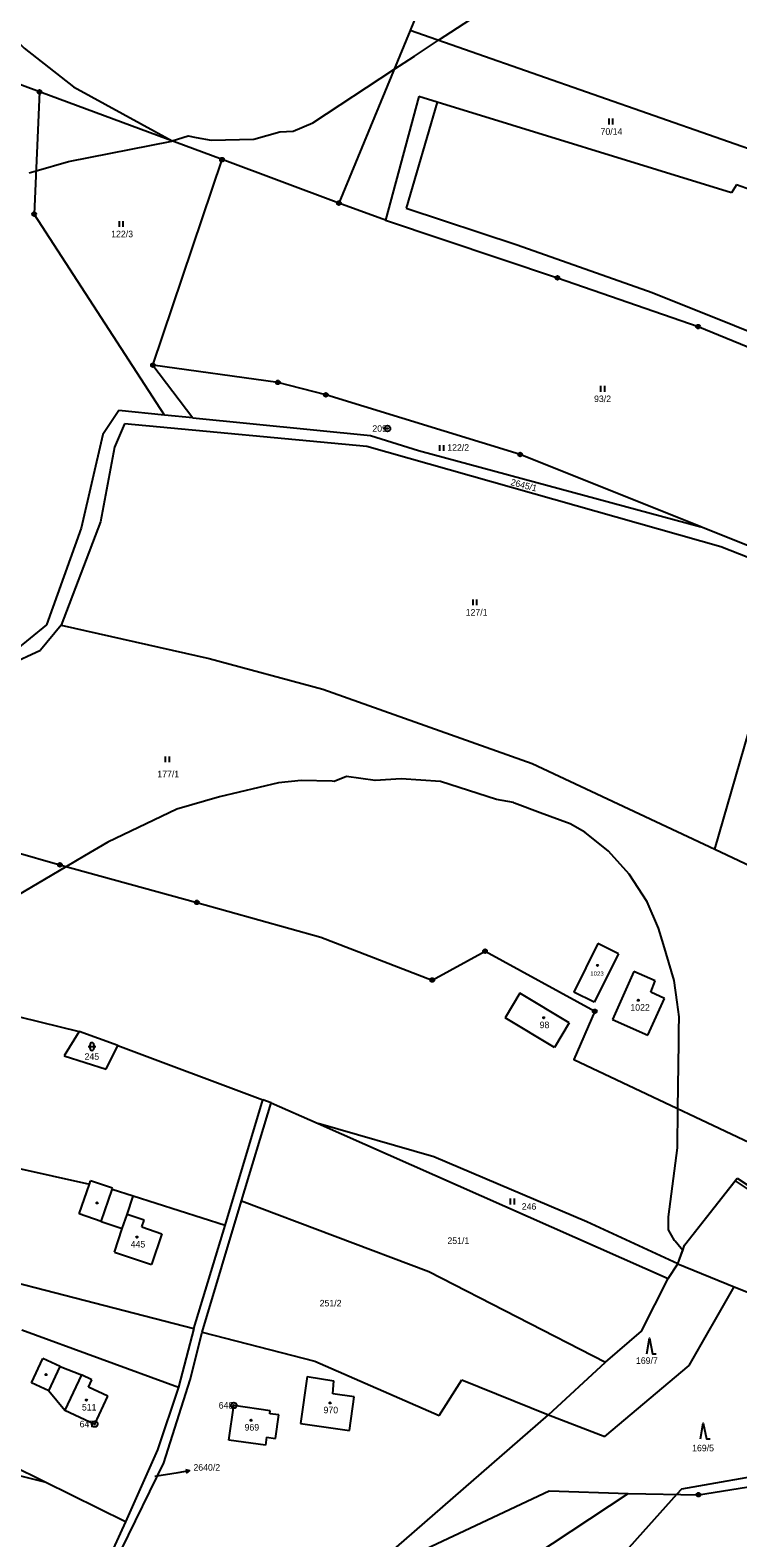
# Model space of a CAD drawing. Extents: x -439246 to -433691, y -1130252 to -1121148.
# Drawn here: x -436927.9 to -436743.8, y -1123470.7 to -1123078.7 of the extents above; entities that cross this region are included whole.
import ezdxf

# ---------------------------------------------------------------- set-up
doc = ezdxf.new("R2010")
doc.units = 0
for name, color, linetype in [('Vrstva 1', 7, 'Continuous'), ('Vrstva 16', 7, 'Continuous'), ('Vrstva 17', 7, 'Continuous'), ('Vrstva 18', 7, 'Continuous'), ('Vrstva 19', 7, 'Continuous'), ('Vrstva 24', 7, 'Continuous'), ('Vrstva 25', 7, 'Continuous'), ('Vrstva 3', 7, 'Continuous'), ('Vrstva 37', 7, 'Continuous'), ('Vrstva 4', 7, 'Continuous'), ('Vrstva 52', 7, 'Continuous'), ('Vrstva 6', 7, 'Continuous')]:
    doc.layers.add(name, color=color, linetype=linetype)

msp = doc.modelspace()

# ---------------------------------------------------------------- linework, layer by layer
at = {"layer": 'Vrstva 1'}
for points in [[(-436810.31, -1123032.75), (-436829.05, -1123078.73)], [(-436829.05, -1123078.73), (-436847.59, -1123123.65)], [(-436733.8, -1123112.07), (-436829.05, -1123078.73)], [(-436925.51, -1123094.74), (-436933.66, -1123091.71)], [(-436925.51, -1123094.74), (-436926.9, -1123126.51)], [(-436878.01, -1123112.36), (-436925.51, -1123094.74)], [(-436826.78, -1123095.9), (-436835.48, -1123128.12)], [(-436821.98, -1123097.39), (-436826.78, -1123095.9)], [(-436821.98, -1123097.39), (-436830.08, -1123125.01)], [(-436745.45, -1123121.02), (-436821.98, -1123097.39)], [(-436895.98, -1123165.79), (-436878.01, -1123112.36)], [(-436847.59, -1123123.65), (-436878.01, -1123112.36)], [(-436744.16, -1123118.89), (-436745.45, -1123121.02)], [(-436740.21, -1123120.26), (-436744.16, -1123118.89)], [(-436835.48, -1123128.12), (-436847.59, -1123123.65)], [(-436893, -1123178.76), (-436926.9, -1123126.51)], [(-436835.48, -1123128.12), (-436790.69, -1123143.08)], [(-436830.08, -1123125.01), (-436801.2, -1123134.52)], [(-436801.2, -1123134.52), (-436766.07, -1123146.93)], [(-436790.69, -1123143.08), (-436754.11, -1123155.77)], [(-436766.07, -1123146.93), (-436659.81, -1123189.46)], [(-436754.11, -1123155.77), (-436701.78, -1123177.12)], [(-436863.47, -1123170.27), (-436895.98, -1123165.79)], [(-436895.98, -1123165.79), (-436885.62, -1123179.5)], [(-436850.97, -1123173.5), (-436863.47, -1123170.27)], [(-436800.41, -1123189.03), (-436850.97, -1123173.5)], [(-436904.83, -1123177.57), (-436909.03, -1123183.85)], [(-436893, -1123178.76), (-436904.83, -1123177.57)], [(-436885.62, -1123179.5), (-436893, -1123178.76)], [(-436903.42, -1123181.08), (-436905.98, -1123187.14)], [(-436840.31, -1123186.93), (-436903.42, -1123181.08)], [(-436885.62, -1123179.5), (-436839.33, -1123184.13)], [(-436909.03, -1123183.85), (-436914.62, -1123208.18)], [(-436905.98, -1123187.14), (-436909.59, -1123206.56)], [(-436748.22, -1123213.03), (-436840.31, -1123186.93)], [(-436839.33, -1123184.13), (-436826.85, -1123187.99)], [(-436826.85, -1123187.99), (-436753.36, -1123207.87)], [(-436753.36, -1123207.87), (-436800.41, -1123189.03)], [(-436909.59, -1123206.56), (-436919.9, -1123233.45)], [(-436914.62, -1123208.18), (-436923.71, -1123233.29)], [(-436728.94, -1123217.65), (-436753.36, -1123207.87)], [(-437011.55, -1123212.8), (-436944.41, -1123288.82), (-436920.19, -1123295.72), (-436884.55, -1123305.49), (-436852.33, -1123314.53), (-436823.29, -1123325.68), (-436809.56, -1123318.17), (-436781.01, -1123333.81), (-436786.43, -1123346.31), (-436728.08, -1123373.94)], [(-436729.22, -1123220.51), (-436748.22, -1123213.03)], [(-436749.78, -1123291.67), (-436730.02, -1123223.3)], [(-436923.71, -1123233.29), (-436932.19, -1123240.23)], [(-436919.9, -1123233.45), (-436925.27, -1123239.89)], [(-436919.9, -1123233.45), (-436881.36, -1123242.1)], [(-436933.51, -1123243.69), (-436925.27, -1123239.89)], [(-436881.36, -1123242.1), (-436851.8, -1123250.07)], [(-436851.8, -1123250.07), (-436797.31, -1123269.38)], [(-436797.31, -1123269.38), (-436749.78, -1123291.67)], [(-436749.78, -1123291.67), (-436729.35, -1123301.25)], [(-436780.21, -1123316.18), (-436786.49, -1123328.81)], [(-436774.84, -1123318.85), (-436780.21, -1123316.18)], [(-436774.84, -1123318.85), (-436781.12, -1123331.48)], [(-436770.81, -1123323.45), (-436776.37, -1123335.97)], [(-436765.29, -1123325.9), (-436770.81, -1123323.45)], [(-436966.8, -1123326.44), (-436915.19, -1123339.05)], [(-436766.42, -1123328.81), (-436765.29, -1123325.9)], [(-436800.48, -1123329.11), (-436804.35, -1123335.53)], [(-436787.63, -1123336.84), (-436800.48, -1123329.11)], [(-436781.12, -1123331.48), (-436786.49, -1123328.81)], [(-436767.23, -1123340.03), (-436762.83, -1123330.46)], [(-436762.83, -1123330.46), (-436766.42, -1123328.81)], [(-436791.49, -1123343.27), (-436804.35, -1123335.53)], [(-436776.37, -1123335.97), (-436767.23, -1123340.03)], [(-436915.19, -1123339.05), (-436919.08, -1123345.4)], [(-436905.14, -1123342.68), (-436915.19, -1123339.05)], [(-436787.63, -1123336.84), (-436791.49, -1123343.27)], [(-436908.12, -1123348.84), (-436905.14, -1123342.68)], [(-436905.14, -1123342.68), (-436867.39, -1123356.84)], [(-436919.08, -1123345.4), (-436908.12, -1123348.84)], [(-436877.23, -1123389.51), (-436867.39, -1123356.84)], [(-436872.91, -1123383.13), (-436865.22, -1123357.6)], [(-436865.22, -1123357.6), (-436867.39, -1123356.84)], [(-436865.22, -1123357.6), (-436852.96, -1123363.02)], [(-436822.85, -1123371.62), (-436852.96, -1123363.02)], [(-436852.96, -1123363.02), (-436761.94, -1123403.29)], [(-436970.88, -1123365.74), (-436912.52, -1123378.78)], [(-436783.04, -1123388.56), (-436822.85, -1123371.62)], [(-436915.16, -1123386.48), (-436912.52, -1123378.78)], [(-436912.52, -1123378.78), (-436912.21, -1123377.89)], [(-436906.49, -1123379.85), (-436912.21, -1123377.89)], [(-436757.63, -1123394.61), (-436743.91, -1123377.19)], [(-436743.91, -1123377.19), (-436736.26, -1123382.33)], [(-436906.59, -1123380.13), (-436906.49, -1123379.85)], [(-436901.11, -1123381.88), (-436906.59, -1123380.13)], [(-436902.71, -1123386.64), (-436901.11, -1123381.88)], [(-436877.23, -1123389.51), (-436901.11, -1123381.88)], [(-436883.19, -1123417.28), (-436872.91, -1123383.13)], [(-436872.91, -1123383.13), (-436824.17, -1123401.51)], [(-436909.44, -1123388.44), (-436915.16, -1123386.48)], [(-436898.26, -1123388.14), (-436902.71, -1123386.64)], [(-436909.44, -1123388.44), (-436903.96, -1123390.32)], [(-436906.02, -1123396.45), (-436903.96, -1123390.32)], [(-436898.85, -1123389.89), (-436898.26, -1123388.14)], [(-436898.85, -1123389.89), (-436893.64, -1123391.65)], [(-436885.31, -1123416.33), (-436877.23, -1123389.51)], [(-436759.42, -1123399.5), (-436783.04, -1123388.56)], [(-436970.67, -1123394.25), (-436885.31, -1123416.33)], [(-436893.64, -1123391.65), (-436896.35, -1123399.7)], [(-436759.42, -1123399.5), (-436757.63, -1123394.61)], [(-436906.02, -1123396.45), (-436896.35, -1123399.7)], [(-436824.17, -1123401.51), (-436778.25, -1123425.05)], [(-436761.94, -1123403.29), (-436759.42, -1123399.5)], [(-436768.86, -1123417.03), (-436761.94, -1123403.29)], [(-436930.13, -1123416.69), (-436889.31, -1123431.54)], [(-436885.31, -1123416.33), (-436889.31, -1123431.54)], [(-436886.26, -1123429.63), (-436883.19, -1123417.28)], [(-436883.19, -1123417.28), (-436853.89, -1123424.83)], [(-436778.25, -1123425.05), (-436768.86, -1123417.03)], [(-436927.61, -1123430.41), (-436924.64, -1123424.07)], [(-436920.11, -1123426.19), (-436924.64, -1123424.07)], [(-436920.11, -1123426.19), (-436914.59, -1123428.38)], [(-436853.89, -1123424.83), (-436821.46, -1123438.91)], [(-436793.07, -1123438.73), (-436778.25, -1123425.05)], [(-436911.88, -1123429.65), (-436914.59, -1123428.38)], [(-436912.77, -1123431.55), (-436911.88, -1123429.65)], [(-436893.13, -1123451.24), (-436886.26, -1123429.63)], [(-436855.89, -1123428.75), (-436857.58, -1123441.04)], [(-436855.89, -1123428.75), (-436848.94, -1123429.92)], [(-436849.15, -1123433.32), (-436848.94, -1123429.92)], [(-436821.46, -1123438.91), (-436815.63, -1123429.69)], [(-436815.63, -1123429.69), (-436793.07, -1123438.73)], [(-436923.08, -1123432.53), (-436927.61, -1123430.41)], [(-436923.08, -1123432.53), (-436918.87, -1123437.53)], [(-436907.74, -1123433.9), (-436912.77, -1123431.55)], [(-436911.13, -1123441.15), (-436907.74, -1123433.9)], [(-436889.31, -1123431.54), (-436894.82, -1123447.86)], [(-436843.6, -1123434.08), (-436849.15, -1123433.32)], [(-436844.8, -1123442.8), (-436843.6, -1123434.08)], [(-436918.87, -1123437.53), (-436911.13, -1123441.15)], [(-436876.2, -1123445.35), (-436874.97, -1123436.3)], [(-436865.47, -1123437.68), (-436874.97, -1123436.3)], [(-436865.57, -1123438.47), (-436865.47, -1123437.68)], [(-436863.25, -1123438.79), (-436865.57, -1123438.47)], [(-436864.08, -1123444.88), (-436863.25, -1123438.79)], [(-436857.58, -1123441.04), (-436844.8, -1123442.8)], [(-436842.7, -1123481.88), (-436793.07, -1123438.73)], [(-436866.69, -1123446.64), (-436876.2, -1123445.35)], [(-436866.4, -1123444.56), (-436866.69, -1123446.64)], [(-436866.4, -1123444.56), (-436864.08, -1123444.88)], [(-436894.82, -1123447.86), (-436903.16, -1123466.55)], [(-436924.19, -1123456.16), (-436932.97, -1123451.82)], [(-436904.16, -1123473.77), (-436893.13, -1123451.24)], [(-436903.16, -1123466.55), (-436924.19, -1123456.16)], [(-436754.03, -1123459.53), (-436732.87, -1123456.18)], [(-436806.84, -1123481.99), (-436772.33, -1123459.18)], [(-436772.33, -1123459.18), (-436754.03, -1123459.53)], [(-436903.16, -1123466.55), (-436907.69, -1123476.65)]]:
    msp.add_lwpolyline(points, dxfattribs=at)
at = {"layer": 'Vrstva 16'}
msp.add_line((-436889.41, -1123453.74), (-436886.45, -1123453.27), dxfattribs=at)
for points in [[(-436895.51, -1123454.71), (-436889.41, -1123453.74)], [(-436887.51, -1123452.93), (-436886.45, -1123453.27), (-436887.36, -1123453.92)]]:
    msp.add_lwpolyline(points, dxfattribs=at)
at = {"layer": 'Vrstva 24'}
for centre, radius in [((-436925.51, -1123094.74), 0.5), ((-436925.51, -1123094.74), 0.1), ((-436878.01, -1123112.36), 0.5), ((-436878.01, -1123112.36), 0.1), ((-436847.59, -1123123.65), 0.5), ((-436847.59, -1123123.65), 0.1), ((-436926.9, -1123126.51), 0.5), ((-436926.9, -1123126.51), 0.1), ((-436790.69, -1123143.08), 0.5), ((-436790.69, -1123143.08), 0.1), ((-436754.11, -1123155.77), 0.5), ((-436754.11, -1123155.77), 0.1), ((-436895.98, -1123165.79), 0.5), ((-436895.98, -1123165.79), 0.1), ((-436863.47, -1123170.27), 0.5), ((-436863.47, -1123170.27), 0.1), ((-436850.97, -1123173.5), 0.5), ((-436850.97, -1123173.5), 0.1), ((-436834.97, -1123182.28), 0.75), ((-436834.97, -1123182.28), 0.1), ((-436800.41, -1123189.03), 0.5), ((-436800.41, -1123189.03), 0.1), ((-436920.19, -1123295.72), 0.5), ((-436920.19, -1123295.72), 0.1), ((-436884.55, -1123305.49), 0.5), ((-436884.55, -1123305.49), 0.1), ((-436809.56, -1123318.17), 0.5), ((-436809.56, -1123318.17), 0.1), ((-436823.29, -1123325.68), 0.5), ((-436823.29, -1123325.68), 0.1), ((-436781.01, -1123333.81), 0.5), ((-436781.01, -1123333.81), 0.1), ((-436874.95, -1123436.29), 0.75), ((-436874.95, -1123436.29), 0.1), ((-436911.14, -1123441.15), 0.75), ((-436911.14, -1123441.15), 0.1), ((-436754.03, -1123459.53), 0.5), ((-436754.03, -1123459.53), 0.1)]:
    msp.add_circle(centre, radius, dxfattribs=at)
at = {"layer": 'Vrstva 25'}
for p, q in [((-436777.28, -1123103.18), (-436777.28, -1123101.68)), ((-436776.28, -1123103.18), (-436776.28, -1123101.68)), ((-436904.73, -1123129.83), (-436904.73, -1123128.33)), ((-436903.73, -1123129.83), (-436903.73, -1123128.33)), ((-436779.41, -1123172.7), (-436779.41, -1123171.2)), ((-436778.41, -1123172.7), (-436778.41, -1123171.2)), ((-436821.3, -1123188.06), (-436821.3, -1123186.56)), ((-436820.3, -1123188.06), (-436820.3, -1123186.56)), ((-436812.69, -1123228.21), (-436812.69, -1123226.71)), ((-436811.69, -1123228.21), (-436811.69, -1123226.71)), ((-436892.71, -1123269.05), (-436892.71, -1123267.55)), ((-436891.71, -1123269.05), (-436891.71, -1123267.55)), ((-436912.86, -1123343), (-436910.86, -1123343)), ((-436912.36, -1123343.5), (-436912.36, -1123342.5)), ((-436911.36, -1123342.5), (-436911.36, -1123343.5)), ((-436802.9, -1123384.04), (-436802.9, -1123382.54)), ((-436801.9, -1123384.04), (-436801.9, -1123382.54))]:
    msp.add_line(p, q, dxfattribs=at)
for points in [[(-436767.49, -1123422.85), (-436766.79, -1123418.85), (-436765.99, -1123422.85), (-436764.99, -1123422.85)], [(-436753.47, -1123444.95), (-436752.77, -1123440.95), (-436751.97, -1123444.95), (-436750.97, -1123444.95)]]:
    msp.add_lwpolyline(points, dxfattribs=at)
for centre in [(-436780.3, -1123321.88), (-436769.69, -1123330.96), (-436794.29, -1123335.5), (-436910.52, -1123383.66), (-436900.15, -1123392.54), (-436923.79, -1123428.27), (-436913.29, -1123434.93), (-436849.88, -1123435.65), (-436870.45, -1123440.15)]:
    msp.add_circle(centre, 0.175, dxfattribs=at)
for centre, start, end in [((-436911.86, -1123342.5), 0, 180), ((-436911.86, -1123343.5), 180, 0)]:
    msp.add_arc(centre, 0.5, start, end, dxfattribs=at)
at = {"layer": 'Vrstva 3'}
for points in [[(-436780.21, -1123316.18), (-436786.49, -1123328.81)], [(-436774.84, -1123318.85), (-436780.21, -1123316.18)], [(-436774.84, -1123318.85), (-436781.12, -1123331.48)], [(-436770.81, -1123323.45), (-436776.37, -1123335.97)], [(-436765.29, -1123325.9), (-436770.81, -1123323.45)], [(-436766.42, -1123328.81), (-436765.29, -1123325.9)], [(-436800.48, -1123329.11), (-436804.35, -1123335.53)], [(-436787.63, -1123336.84), (-436800.48, -1123329.11)], [(-436781.12, -1123331.48), (-436786.49, -1123328.81)], [(-436767.23, -1123340.03), (-436762.83, -1123330.46)], [(-436762.83, -1123330.46), (-436766.42, -1123328.81)], [(-436791.49, -1123343.27), (-436804.35, -1123335.53)], [(-436776.37, -1123335.97), (-436767.23, -1123340.03)], [(-436787.63, -1123336.84), (-436791.49, -1123343.27)], [(-436903.96, -1123390.32), (-436902.71, -1123386.64)], [(-436898.26, -1123388.14), (-436902.71, -1123386.64)], [(-436906.02, -1123396.45), (-436903.96, -1123390.32)], [(-436898.85, -1123389.89), (-436898.26, -1123388.14)], [(-436898.85, -1123389.89), (-436893.64, -1123391.65)], [(-436893.64, -1123391.65), (-436896.35, -1123399.7)], [(-436906.02, -1123396.45), (-436896.35, -1123399.7)], [(-436914.59, -1123428.38), (-436918.87, -1123437.53)], [(-436911.88, -1123429.65), (-436914.59, -1123428.38)], [(-436912.77, -1123431.55), (-436911.88, -1123429.65)], [(-436855.89, -1123428.75), (-436857.58, -1123441.04)], [(-436855.89, -1123428.75), (-436848.94, -1123429.92)], [(-436849.15, -1123433.32), (-436848.94, -1123429.92)], [(-436907.74, -1123433.9), (-436912.77, -1123431.55)], [(-436911.13, -1123441.15), (-436907.74, -1123433.9)], [(-436843.6, -1123434.08), (-436849.15, -1123433.32)], [(-436844.8, -1123442.8), (-436843.6, -1123434.08)], [(-436918.87, -1123437.53), (-436911.13, -1123441.15)], [(-436876.2, -1123445.35), (-436874.97, -1123436.3)], [(-436865.47, -1123437.68), (-436874.97, -1123436.3)], [(-436865.57, -1123438.47), (-436865.47, -1123437.68)], [(-436863.25, -1123438.79), (-436865.57, -1123438.47)], [(-436864.08, -1123444.88), (-436863.25, -1123438.79)], [(-436857.58, -1123441.04), (-436844.8, -1123442.8)], [(-436866.69, -1123446.64), (-436876.2, -1123445.35)], [(-436866.4, -1123444.56), (-436866.69, -1123446.64)], [(-436866.4, -1123444.56), (-436864.08, -1123444.88)]]:
    msp.add_lwpolyline(points, dxfattribs=at)
at = {"layer": 'Vrstva 37'}
for centre in [(-436780.3, -1123321.88), (-436769.69, -1123330.96), (-436794.29, -1123335.5), (-436900.15, -1123392.54), (-436913.29, -1123434.93), (-436849.88, -1123435.65), (-436870.45, -1123440.15)]:
    msp.add_circle(centre, 0.175, dxfattribs=at)
at = {"layer": 'Vrstva 4'}
for points in [[(-436909.44, -1123388.44), (-436906.59, -1123380.13)], [(-436903.96, -1123390.32), (-436902.71, -1123386.64)], [(-436923.08, -1123432.53), (-436920.11, -1123426.19)], [(-436914.59, -1123428.38), (-436918.87, -1123437.53)]]:
    msp.add_lwpolyline(points, dxfattribs=at)
at = {"layer": 'Vrstva 52'}
for points in [[(-437012.52, -1122944.38), (-437010.88, -1122949.62), (-437007.93, -1122959.04), (-437005.32, -1122965.7), (-436999.49, -1122980.56), (-436997.06, -1122986.76), (-436992.37, -1122995.72), (-436990.66, -1123000.63), (-436985.72, -1123008.1), (-436982.77, -1123012.57), (-436972.07, -1123031.68), (-436970.83, -1123033.89), (-436962.06, -1123046.76), (-436961.23, -1123047.97), (-436947.58, -1123064.82), (-436947.47, -1123064.94), (-436934.3, -1123078.42), (-436929.46, -1123083.37), (-436916.66, -1123093.39), (-436890.94, -1123107.48)], [(-436890.94, -1123107.48), (-436886.81, -1123106.19), (-436884.72, -1123106.56), (-436880.83, -1123107.25), (-436869.75, -1123107.04), (-436862.92, -1123105.12), (-436859.51, -1123104.91), (-436854.39, -1123102.78), (-436833.26, -1123088.94), (-436827.93, -1123085.44), (-436821.64, -1123081.32), (-436811.74, -1123074.84)], [(-436928.18, -1123115.78), (-436926.41, -1123115.27), (-436917.94, -1123112.8), (-436891.09, -1123107.51), (-436890.94, -1123107.48)], [(-436845.65, -1123272.74), (-436848.85, -1123274.02), (-436849.38, -1123274.01), (-436857.37, -1123273.81), (-436863.35, -1123274.45), (-436878.7, -1123278.07), (-436889.79, -1123281.27), (-436907.7, -1123289.8), (-436913.8, -1123293.41), (-436918.49, -1123296.19), (-436933.3, -1123304.94), (-436948.65, -1123316.67), (-436950.35, -1123318.59), (-436959.3, -1123324.41), (-436963.15, -1123326.91), (-436963.57, -1123327.23), (-436987.03, -1123345.25), (-437008.28, -1123360.12), (-437008.36, -1123360.17), (-437035.66, -1123376.59), (-437043.3, -1123382.62), (-437056.73, -1123393.23)], [(-436758.13, -1123395.98), (-436758.53, -1123395.51), (-436760.12, -1123393.62), (-436760.26, -1123393.41), (-436761.84, -1123390.67), (-436761.84, -1123387.26), (-436759.49, -1123369.34), (-436759.36, -1123359.13), (-436759.15, -1123342.04), (-436759.11, -1123338.77), (-436759.07, -1123335.22), (-436759.58, -1123331.45), (-436760.34, -1123325.84), (-436763.13, -1123316.45), (-436764.4, -1123312.19), (-436767.38, -1123305.37), (-436772.07, -1123298.12), (-436777.41, -1123292.15), (-436783.59, -1123287.24), (-436787.43, -1123285.11), (-436795.18, -1123282.19), (-436801.88, -1123279.66), (-436802.14, -1123279.56), (-436806.62, -1123278.71), (-436821.12, -1123274.02), (-436831.36, -1123273.38), (-436838.18, -1123273.81), (-436845.65, -1123272.74)], [(-436758.13, -1123395.98), (-436757.63, -1123394.61), (-436744.45, -1123377.87), (-436741.36, -1123380.01)], [(-436938.84, -1123557.65), (-436924.55, -1123552.74), (-436921.35, -1123551.25), (-436904.93, -1123538.67), (-436904.72, -1123537.6), (-436905.42, -1123536.9), (-436905.37, -1123536.86), (-436890.63, -1123518.98), (-436842.7, -1123481.88), (-436793.07, -1123438.73), (-436778.25, -1123425.05), (-436768.86, -1123417.03), (-436761.94, -1123403.29), (-436759.42, -1123399.5), (-436758.13, -1123395.98)], [(-436732.83, -1123453.58), (-436758.43, -1123458.06), (-436759.65, -1123459.42), (-436781.03, -1123483.22)]]:
    msp.add_lwpolyline(points, dxfattribs=at)
at = {"layer": 'Vrstva 6'}
for points in [[(-436759.42, -1123399.5), (-436744.73, -1123405.44)], [(-436756.45, -1123425.92), (-436744.73, -1123405.44)], [(-436744.73, -1123405.44), (-436737.72, -1123408.27)], [(-436778.39, -1123444.4), (-436756.45, -1123425.92)], [(-436991.4, -1123439.39), (-436924.19, -1123456.16)], [(-436793.07, -1123438.73), (-436778.39, -1123444.4)], [(-436842.7, -1123481.88), (-436792.87, -1123458.52)], [(-436792.87, -1123458.52), (-436772.33, -1123459.18)]]:
    msp.add_lwpolyline(points, dxfattribs=at)

# ---------------------------------------------------------------- texts
at = {"layer": 'Vrstva 16'}
msp.add_text('2645/1', height=1.7, rotation=345.693, dxfattribs=at).set_placement((-436803.04, -1123196.96))
msp.add_text('2640/2', height=1.7, dxfattribs=at).set_placement((-436885.45, -1123453.27))
at = {"layer": 'Vrstva 17'}
for s, p in [('209', (-436838.89, -1123183.13)), ('648', (-436878.87, -1123437.14)), ('647', (-436915.07, -1123442))]:
    msp.add_text(s, height=1.7, dxfattribs=at).set_placement(p)
at = {"layer": 'Vrstva 18'}
for s, height, p in [('70/14', 1.7, (-436779.5, -1123105.88)), ('122/3', 1.7, (-436906.85, -1123132.53)), ('93/2', 1.7, (-436781.19, -1123175.4)), ('122/2', 1.7, (-436819.4, -1123188.06)), ('127/1', 1.7, (-436814.6, -1123230.91)), ('177/1', 1.7, (-436894.85, -1123272.96)), ('245', 1.7, (-436913.78, -1123346.43)), ('246', 1.7, (-436800, -1123385.42)), ('251/1', 1.7, (-436819.35, -1123394.31)), ('251/2', 1.7, (-436852.6, -1123410.56)), ('169/7', 1.7, (-436770.28, -1123425.5)), ('169/5', 1.7, (-436755.67, -1123448.24)), ('2640/2', 0.1, (-436895.74, -1123454.71))]:
    msp.add_text(s, height=height, dxfattribs=at).set_placement(p)
at = {"layer": 'Vrstva 19'}
for s, height, p in [('1023', 1.14, (-436782.17, -1123324.58)), ('1022', 1.7, (-436771.74, -1123333.66)), ('98', 1.7, (-436795.34, -1123338.2)), ('445', 1.7, (-436901.78, -1123395.24)), ('511', 1.7, (-436914.47, -1123437.63)), ('970', 1.7, (-436851.59, -1123438.35)), ('969', 1.7, (-436872.14, -1123442.85))]:
    msp.add_text(s, height=height, dxfattribs=at).set_placement(p)

doc.saveas('drawing.dxf')
